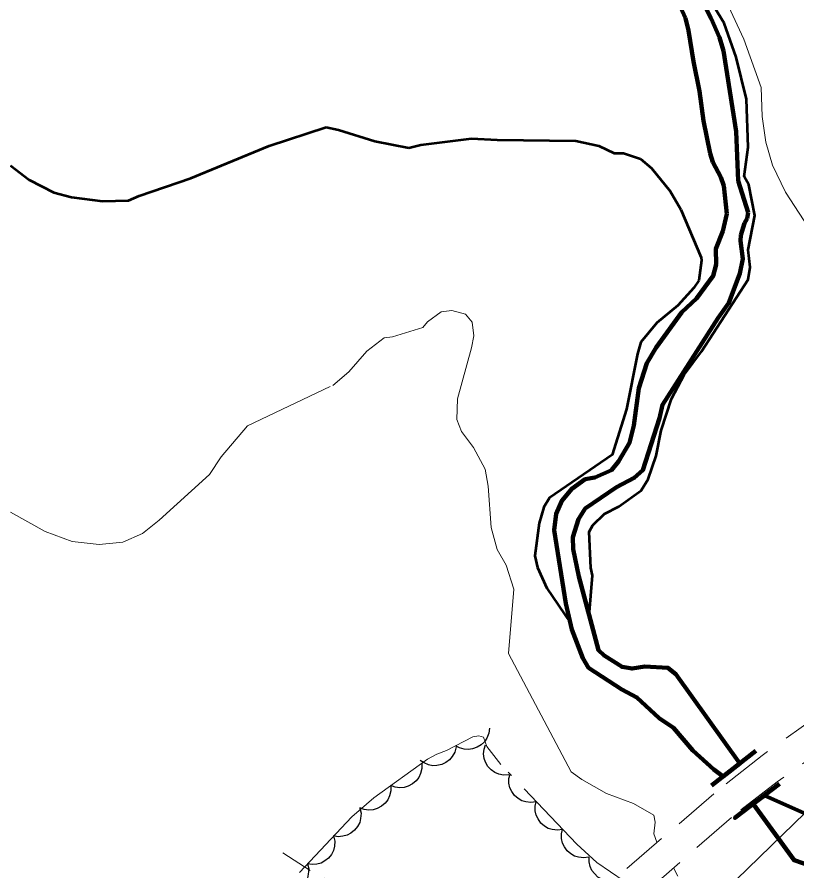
# Model space of a CAD drawing. Extents: x 386081 to 389416, y 5130568 to 5134082.
# Drawn here: x 387747.5 to 387808.8, y 5131502.7 to 5131569.7 of the extents above; entities that cross this region are included whole.
import ezdxf

# ---------------------------------------------------------------- set-up
doc = ezdxf.new("R2010")
doc.units = 0
doc.header["$LTSCALE"] = 1.2
for name, pattern in [('DASH_DOUBLE_DOT', [9.2, 5, -1.2, 0.3, -1.2, 0.3, -1.2]), ('DOT_DASHED', [7.7, 5, -1.2, 0.3, -1.2]), ('LONG_DASHED', [7.5, 6, -1.5]), ('MEDIUM_DASHED', [4.5, 3, -1.5])]:
    doc.linetypes.add(name, pattern=pattern)
for name, color, linetype, lineweight in [('1', 7, 'Continuous', 53), ('19', 7, 'Continuous', 13), ('2', 7, 'Continuous', 13), ('26', 7, 'Continuous', 35), ('36', 7, 'Continuous', 13), ('4', 7, 'DASH_DOUBLE_DOT', 53), ('44', 7, 'Continuous', 25)]:
    doc.layers.add(name, color=color, linetype=linetype, lineweight=lineweight)

msp = doc.modelspace()

# ---------------------------------------------------------------- linework, layer by layer
at = {"layer": '1', "linetype": 'LONG_DASHED'}
for points in [[(387804.65, 5131557.22), (387804.96, 5131559.51), (387804.83, 5131563.28), (387804.02, 5131566.58), (387803.06, 5131569.26), (387800.79, 5131572.99)], [(387746.99, 5131558.09), (387748.45, 5131556.95), (387750.38, 5131555.96), (387751.77, 5131555.59), (387754.22, 5131555.28), (387756.26, 5131555.34), (387757.09, 5131555.7), (387761.16, 5131557.09), (387767.32, 5131559.63), (387771.78, 5131561.09), (387772.76, 5131560.88), (387775.61, 5131559.99), (387778.29, 5131559.47), (387779.24, 5131559.7), (387783.22, 5131560.21), (387785.22, 5131560.09), (387791.42, 5131560.01), (387793.23, 5131559.63), (387794.43, 5131559.05), (387795.16, 5131559.05), (387796.49, 5131558.61), (387797.35, 5131557.88), (387798.84, 5131556.07), (387799.66, 5131554.62), (387801.26, 5131550.84)]]:
    msp.add_lwpolyline(points, dxfattribs=at)
at = {"layer": '1'}
for points in [[(387792.47, 5131522.67), (387792.73, 5131525.86), (387792.6, 5131526.46), (387792.45, 5131529.3), (387792.75, 5131529.83), (387793.66, 5131530.72), (387794.79, 5131531.28), (387796.55, 5131532.55), (387797.09, 5131533.44), (387797.74, 5131535.26), (387798.11, 5131537.26), (387798.94, 5131539.74), (387799.94, 5131541.63), (387801.28, 5131543.47), (387804.97, 5131549.13), (387805.11, 5131550.09), (387804.97, 5131551.46), (387805.47, 5131554.16), (387805.01, 5131556.55), (387804.65, 5131557.22)], [(387801.26, 5131550.84), (387801.29, 5131550.62), (387801.08, 5131549.05), (387800.7, 5131548.47), (387799.42, 5131547.08), (387797.77, 5131545.72), (387796.52, 5131544.19), (387796.26, 5131543.28), (387795.39, 5131538.94), (387794.27, 5131535.34), (387789.34, 5131531.98), (387788.9, 5131531.24), (387788.53, 5131529.97), (387788.18, 5131527.41), (387788.39, 5131526.49), (387789.14, 5131524.88), (387790.97, 5131522.17)]]:
    msp.add_lwpolyline(points, dxfattribs=at)
at = {"layer": '19', "linetype": 'MEDIUM_DASHED'}
for points in [[(387891.17, 5131584.8), (387871.53, 5131565.65), (387843.36, 5131537.66), (387838.03, 5131532.12), (387834.66, 5131529), (387826.8, 5131524.2), (387820.42, 5131520.69), (387810.88, 5131515.18), (387806.06, 5131511.73), (387802.25, 5131508.72), (387792.56, 5131500.37), (387789.5, 5131497.9), (387788.02, 5131497.63), (387781.1, 5131498.19), (387777.39, 5131499.25), (387774.79, 5131500.38), (387770.54, 5131502.69), (387768.39, 5131504.09)], [(387892.86, 5131583.11), (387873.22, 5131563.94), (387845.07, 5131535.98), (387839.71, 5131530.41), (387836.12, 5131527.08), (387827.99, 5131522.12), (387821.61, 5131518.61), (387812.17, 5131513.15), (387807.23, 5131509.66), (387803.64, 5131506.87), (387794.1, 5131498.53)]]:
    msp.add_lwpolyline(points, dxfattribs=at)
at = {"layer": '2', "linetype": 'LONG_DASHED'}
for points in [[(387806.05, 5131561.92), (387805.97, 5131564.2), (387804.63, 5131568.01), (387803.4, 5131570.59), (387802.18, 5131574.8), (387797.11, 5131577.28), (387794.65, 5131577.94), (387792.63, 5131578.76), (387790.42, 5131578.83), (387786.21, 5131580.49), (387782.91, 5131582.93), (387777.2, 5131589.12), (387770.34, 5131596.05), (387761.22, 5131603.43)], [(387746.99, 5131530.84), (387749.72, 5131529.33), (387751.84, 5131528.55), (387753.96, 5131528.3), (387755.8, 5131528.48), (387757.37, 5131529.18), (387758.68, 5131530.21), (387762.62, 5131533.8), (387763.53, 5131535.19), (387765.6, 5131537.63), (387772.31, 5131540.8), (387773.57, 5131541.86), (387774.99, 5131543.5), (387776.34, 5131544.53), (387777.01, 5131544.62), (387779.38, 5131545.34), (387779.76, 5131545.8), (387780.84, 5131546.58), (387781.66, 5131546.68), (387782.75, 5131546.4), (387783.26, 5131545.76), (387783.4, 5131544.71), (387783.21, 5131543.76), (387782.11, 5131539.76), (387782.06, 5131538.13), (387782.43, 5131537.17), (387783.38, 5131535.93), (387784.29, 5131534.22), (387784.52, 5131532.9), (387784.76, 5131529.63), (387785.23, 5131527.91), (387785.94, 5131526.68), (387786.54, 5131524.8), (387786.11, 5131519.74)]]:
    msp.add_lwpolyline(points, dxfattribs=at)
at = {"layer": '2'}
for points in [[(387824.37, 5131522.86), (387823.67, 5131523.57), (387823.06, 5131523.57), (387822.22, 5131523.12), (387819.05, 5131521.88), (387818.83, 5131522.51), (387818.46, 5131524.71), (387817.74, 5131526.8), (387816.8, 5131528.58), (387815.32, 5131532.34), (387815.4, 5131533.38), (387815.92, 5131534.92), (387817.34, 5131540.03), (387817.39, 5131541.9), (387817.06, 5131542.5), (387816, 5131543.78), (387813.66, 5131547.13), (387807.88, 5131555.98), (387806.86, 5131558.11), (387806.35, 5131559.9), (387806.05, 5131561.92)], [(387786.11, 5131519.74), (387791.05, 5131510.45), (387791.88, 5131509.83), (387793.83, 5131508.74), (387795.95, 5131507.95), (387797.55, 5131507.03), (387797.66, 5131506.5), (387797.55, 5131505.57), (387797.79, 5131504.91), (387797.81, 5131504.89)], [(387799.09, 5131502.89), (387799.44, 5131502.26)]]:
    msp.add_lwpolyline(points, dxfattribs=at)
at = {"layer": '26', "lineweight": 140}
msp.add_line((387802.08, 5131509.38), (387805.57, 5131512.09), dxfattribs=at)
msp.add_lwpolyline([(387807.43, 5131509.51), (387803.92, 5131506.83), (387807.43, 5131509.51)], dxfattribs=at)
at = {"layer": '36', "lineweight": 25}
msp.add_lwpolyline([(387556.24, 5131263.48), (387630.23, 5131333.84), (387913.32, 5131607.74), (388190.17, 5131875.78), (388476.11, 5132152.28), (388734, 5132401.95), (388752.8, 5132419.88)], dxfattribs=at)
at = {"layer": '4', "linetype": 'LONG_DASHED', "lineweight": 90}
for points in [[(387801.1, 5131571.51), (387802.06, 5131569.63), (387802.7, 5131568.13), (387803.03, 5131567.09), (387804.01, 5131560.75), (387804.16, 5131556.87), (387804.96, 5131554.4), (387804.88, 5131553.91), (387804.67, 5131553.55), (387804.38, 5131552.61), (387804.36, 5131552.16)], [(387802.97, 5131552.93), (387803.29, 5131554.28), (387803.04, 5131556.47), (387802.8, 5131557.16), (387802.17, 5131558.34), (387801.96, 5131559.03), (387801.45, 5131561.58), (387801.12, 5131563.92), (387800.65, 5131566.26), (387800.28, 5131568.69), (387800.04, 5131569.66), (387799.65, 5131570.53)]]:
    msp.add_lwpolyline(points, dxfattribs=at)
at = {"layer": '4', "linetype": 'Continuous', "lineweight": 90}
for points in [[(387804.36, 5131552.16), (387804.54, 5131550.76), (387804.31, 5131549.59), (387803.44, 5131547.29), (387802.6, 5131546.12), (387798.22, 5131539.29), (387797.98, 5131538.24), (387796.69, 5131534.15), (387796.01, 5131533.53), (387794.62, 5131532.8), (387792.15, 5131531.13), (387791.62, 5131530.29), (387791.18, 5131528.88), (387791.21, 5131527.93), (387791.64, 5131525.78), (387793.19, 5131520.01), (387793.64, 5131519.58), (387795.05, 5131518.69), (387795.83, 5131518.55), (387796.84, 5131518.71), (387798.65, 5131518.62), (387799.26, 5131518.13), (387804.31, 5131511.11), (387803, 5131510.09), (387802.26, 5131510.63), (387800.62, 5131512.11), (387799.09, 5131513.9), (387797.97, 5131514.66), (387796.22, 5131516.29), (387795.02, 5131516.92), (387792.41, 5131518.62), (387791.97, 5131519.38), (387791.09, 5131521.62), (387790.64, 5131523.68), (387789.72, 5131529.42), (387789.87, 5131530.71), (387790.32, 5131531.74), (387791.09, 5131532.67), (387792.16, 5131533.43), (387792.92, 5131533.57), (387794.21, 5131534.15), (387794.78, 5131534.82), (387795.62, 5131536.29), (387795.97, 5131537.66), (387796.37, 5131540.58), (387797, 5131542.55), (387797.73, 5131543.78), (387799.74, 5131546.55), (387800.9, 5131547.62), (387802.22, 5131549.41), (387802.44, 5131550.29), (387802.42, 5131551.54), (387802.97, 5131552.93)], [(387821.61, 5131501.75), (387806.24, 5131508.59), (387805.36, 5131507.92), (387808.57, 5131503.5), (387815.53, 5131501.09)]]:
    msp.add_lwpolyline(points, dxfattribs=at)
at = {"layer": '44'}
for points in [[(387784.62, 5131513.88), (387784.57, 5131513.47), (387784.41, 5131513.09), (387784.24, 5131512.81), (387783.98, 5131512.57), (387783.67, 5131512.38), (387783.3, 5131512.26), (387782.98, 5131512.19), (387782.63, 5131512.23), (387782.27, 5131512.32), (387781.96, 5131512.49)], [(387782, 5131512.41), (387781.9, 5131512), (387781.7, 5131511.65), (387781.49, 5131511.39), (387781.21, 5131511.18), (387780.87, 5131511.02), (387780.5, 5131510.95), (387780.17, 5131510.92), (387779.83, 5131511), (387779.49, 5131511.14), (387779.19, 5131511.34)], [(387786.16, 5131510.2), (387785.74, 5131510.17), (387785.35, 5131510.26), (387785.04, 5131510.38), (387784.76, 5131510.59), (387784.5, 5131510.86), (387784.32, 5131511.2), (387784.2, 5131511.5), (387784.17, 5131511.85), (387784.2, 5131512.22), (387784.31, 5131512.56)], [(387779.3, 5131511.12), (387779.32, 5131510.7), (387779.21, 5131510.31), (387779.08, 5131510.01), (387778.86, 5131509.73), (387778.58, 5131509.49), (387778.23, 5131509.32), (387777.93, 5131509.21), (387777.57, 5131509.2), (387777.21, 5131509.24), (387776.87, 5131509.37)], [(387788.3, 5131508.09), (387787.89, 5131508.03), (387787.49, 5131508.08), (387787.17, 5131508.16), (387786.87, 5131508.35), (387786.59, 5131508.59), (387786.38, 5131508.91), (387786.23, 5131509.2), (387786.16, 5131509.55), (387786.16, 5131509.92), (387786.24, 5131510.27)], [(387776.87, 5131509.37), (387776.88, 5131508.95), (387776.77, 5131508.56), (387776.65, 5131508.25), (387776.42, 5131507.98), (387776.14, 5131507.74), (387775.8, 5131507.57), (387775.49, 5131507.46), (387775.14, 5131507.44), (387774.77, 5131507.49), (387774.43, 5131507.61)], [(387790.37, 5131505.92), (387789.96, 5131505.85), (387789.56, 5131505.91), (387789.24, 5131505.99), (387788.94, 5131506.18), (387788.66, 5131506.42), (387788.45, 5131506.74), (387788.3, 5131507.03), (387788.23, 5131507.37), (387788.23, 5131507.74), (387788.3, 5131508.09)], [(387774.44, 5131507.6), (387774.53, 5131507.19), (387774.5, 5131506.78), (387774.43, 5131506.46), (387774.26, 5131506.15), (387774.03, 5131505.86), (387773.73, 5131505.63), (387773.45, 5131505.46), (387773.11, 5131505.38), (387772.74, 5131505.35), (387772.38, 5131505.41)], [(387772.38, 5131505.41), (387772.47, 5131505), (387772.44, 5131504.6), (387772.38, 5131504.27), (387772.21, 5131503.96), (387771.98, 5131503.67), (387771.68, 5131503.44), (387771.4, 5131503.27), (387771.05, 5131503.19), (387770.68, 5131503.17), (387770.33, 5131503.22)], [(387792.44, 5131503.75), (387792.03, 5131503.68), (387791.63, 5131503.73), (387791.31, 5131503.82), (387791.01, 5131504), (387790.73, 5131504.25), (387790.52, 5131504.56), (387790.36, 5131504.85), (387790.3, 5131505.2), (387790.3, 5131505.57), (387790.37, 5131505.92)], [(387794.93, 5131502.05), (387794.54, 5131501.89), (387794.13, 5131501.86), (387793.8, 5131501.88), (387793.47, 5131502), (387793.15, 5131502.18), (387792.87, 5131502.45), (387792.66, 5131502.7), (387792.53, 5131503.02), (387792.45, 5131503.38), (387792.45, 5131503.74)], [(387770.33, 5131503.22), (387770.42, 5131502.82), (387770.39, 5131502.41), (387770.32, 5131502.09), (387770.16, 5131501.78), (387769.93, 5131501.49), (387769.62, 5131501.26), (387769.34, 5131501.09), (387769, 5131501.01), (387768.63, 5131500.98), (387768.27, 5131501.04)]]:
    msp.add_lwpolyline(points, dxfattribs=at)
at = {"layer": '44', "linetype": 'DOT_DASHED', "lineweight": 13}
msp.add_lwpolyline([(387795.2, 5131501.86), (387793.07, 5131503.32), (387791.48, 5131504.76), (387785.51, 5131511.03), (387784.41, 5131512.43), (387784.15, 5131513.16), (387783.79, 5131513.28), (387783.31, 5131513.2), (387781.24, 5131512.12), (387780.5, 5131511.84), (387779.76, 5131511.45), (387775.54, 5131508.41), (387773.8, 5131506.92), (387763.77, 5131496.24)], dxfattribs=at)

doc.saveas('drawing.dxf')
